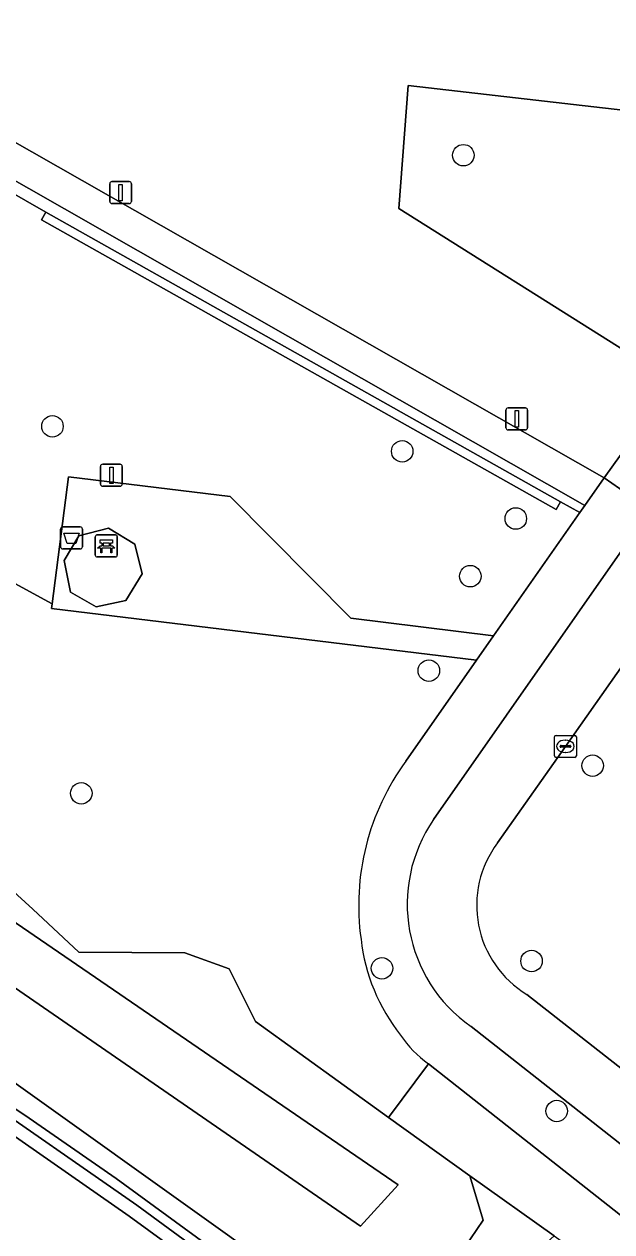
# Model space of a CAD drawing. Extents: x 162989 to 165008, y 383432 to 384338.
# Drawn here: x 164265.8 to 164292.6, y 383624.9 to 383679.8 of the extents above; entities that cross this region are included whole.
import ezdxf

# ---------------------------------------------------------------- set-up
doc = ezdxf.new("R2010")
doc.units = 0
for name, color, linetype in [('IMGEO_Afvalbak', 7, 'Continuous'), ('IMGEO_Bank', 7, 'Continuous'), ('IMGEO_Boom', 7, 'Continuous'), ('IMGEO_Fietspad_open', 7, 'Continuous'), ('IMGEO_Geluidsscherm', 7, 'Continuous'), ('IMGEO_Groenvoorziening', 7, 'Continuous'), ('IMGEO_Kolk', 7, 'Continuous'), ('IMGEO_Lichtmast', 7, 'Continuous'), ('IMGEO_Oever', 7, 'Continuous'), ('IMGEO_Spoorbaan_halfverhard', 7, 'Continuous'), ('IMGEO_Terreindeel_gesloten', 7, 'Continuous'), ('IMGEO_Voetpad_halfverhard', 7, 'Continuous'), ('IMGEO_Voetpad_open', 7, 'Continuous'), ('IMGEO_Waterloop', 7, 'Continuous')]:
    doc.layers.add(name, color=color, linetype=linetype)

msp = doc.modelspace()

# ---------------------------------------------------------------- linework, layer by layer
at = {"layer": 'IMGEO_Afvalbak'}
for p, q in [((164267.49, 383656.031), (164267.49, 383656.831)), ((164267.49, 383656.831), (164267.49, 383656.031)), ((164267.59, 383656.931), (164268.38, 383656.931)), ((164268.38, 383656.931), (164267.59, 383656.931)), ((164268.48, 383656.831), (164268.48, 383656.031)), ((164268.48, 383656.031), (164268.48, 383656.831)), ((164268.38, 383655.931), (164267.59, 383655.931)), ((164267.59, 383655.931), (164268.38, 383655.931))]:
    msp.add_line(p, q, dxfattribs=at)
msp.add_lwpolyline([(164267.633, 383656.645), (164268.337, 383656.645), (164268.188, 383656.175), (164267.782, 383656.175), (164267.633, 383656.645)], dxfattribs=at)
for centre, start, end in [((164267.59, 383656.831), 90, 180), ((164267.59, 383656.831), 90, 180), ((164268.38, 383656.831), 0, 90), ((164268.38, 383656.831), 360, 90), ((164267.59, 383656.031), 180, 270), ((164267.59, 383656.031), 180, 270), ((164268.38, 383656.031), 270, 0), ((164268.38, 383656.031), 270, 0)]:
    msp.add_arc(centre, 0.1, start, end, dxfattribs=at)
at = {"layer": 'IMGEO_Bank'}
for p, q in [((164269.067, 383655.644), (164269.067, 383656.485)), ((164269.067, 383656.485), (164269.067, 383655.644)), ((164269.142, 383656.569), (164269.983, 383656.569)), ((164269.983, 383656.569), (164269.142, 383656.569)), ((164270.067, 383656.494), (164270.067, 383655.653)), ((164270.067, 383655.653), (164270.067, 383656.494)), ((164269.764, 383655.967), (164269.371, 383655.967)), ((164269.376, 383656.075), (164269.376, 383656.181)), ((164269.42, 383656.181), (164269.42, 383656.075)), ((164269.708, 383656.187), (164269.426, 383656.187)), ((164269.426, 383656.069), (164269.708, 383656.069)), ((164269.714, 383656.075), (164269.714, 383656.181)), ((164269.758, 383656.181), (164269.758, 383656.075)), ((164269.992, 383655.569), (164269.151, 383655.569)), ((164269.151, 383655.569), (164269.992, 383655.569))]:
    msp.add_line(p, q, dxfattribs=at)
for points in [[(164269.314, 383655.967), (164269.172, 383655.967), (164269.284, 383656.069), (164269.37, 383656.069)], [(164269.37, 383656.187), (164269.284, 383656.187), (164269.284, 383656.348), (164269.847, 383656.348), (164269.847, 383656.187), (164269.764, 383656.187)], [(164269.364, 383655.96), (164269.364, 383655.753), (164269.321, 383655.753), (164269.321, 383655.96)], [(164269.764, 383656.069), (164269.847, 383656.069), (164269.959, 383655.967), (164269.82, 383655.967)], [(164269.814, 383655.96), (164269.814, 383655.753), (164269.77, 383655.753), (164269.77, 383655.96)]]:
    msp.add_lwpolyline(points, dxfattribs=at)
for centre, radius, start, end in [((164269.145, 383656.491), 0.0779, 92.4484, 184.2845), ((164269.145, 383656.491), 0.0779, 92.4484, 184.2845), ((164269.989, 383656.491), 0.0779, 2.4484, 94.2845), ((164269.989, 383656.491), 0.0779, 2.4484, 94.2845), ((164269.314, 383655.96), 0.00671, 2.8957, 87.1043), ((164269.371, 383655.96), 0.00671, 92.8957, 177.1043), ((164269.369, 383656.18), 0.00671, 2.8957, 87.1043), ((164269.369, 383656.076), 0.00671, 272.8957, 357.1043), ((164269.426, 383656.18), 0.00671, 92.8957, 177.1043), ((164269.426, 383656.076), 0.00671, 182.8957, 267.1043), ((164269.708, 383656.18), 0.00671, 2.8957, 87.1043), ((164269.708, 383656.076), 0.00671, 272.8957, 357.1043), ((164269.765, 383656.18), 0.00671, 92.8957, 177.1043), ((164269.765, 383656.076), 0.00671, 182.8957, 267.1043), ((164269.763, 383655.96), 0.00671, 2.8957, 87.1043), ((164269.82, 383655.96), 0.00671, 92.8957, 177.1043), ((164269.145, 383655.647), 0.0779, 182.4484, 274.2845), ((164269.145, 383655.647), 0.0779, 182.4484, 274.2845), ((164269.989, 383655.647), 0.0779, 272.4484, 4.2845), ((164269.989, 383655.647), 0.0779, 272.4484, 4.2845)]:
    msp.add_arc(centre, radius, start, end, dxfattribs=at)
at = {"layer": 'IMGEO_Boom'}
for centre in [(164285.806, 383673.827), (164267.118, 383661.504), (164283.025, 383660.37), (164288.189, 383657.314), (164286.121, 383654.693), (164284.235, 383650.399), (164291.682, 383646.082), (164268.428, 383644.825), (164282.104, 383636.87), (164288.906, 383637.199), (164290.05, 383630.382)]:
    msp.add_circle(centre, 0.489, dxfattribs=at)
at = {"layer": 'IMGEO_Fietspad_open'}
for points in [[(164287.357, 383642.566), (164290.445, 383646.955), (164296.192, 383655.117), (164299.845, 383660.225), (164301.659, 383662.428), (164304.622, 383665.287), (164311.429, 383670.976), (164309.476, 383673.343), (164302.875, 383667.743)], [(164296.795, 383661.157), (164295.288, 383659.129), (164294.294, 383657.707), (164284.454, 383643.636)], [(164411.074, 383541.934), (164409.596, 383543.086), (164406.964, 383545.104), (164406.607, 383545.373), (164401.287, 383549.419), (164393.41, 383555.41), (164374.817, 383569.55), (164314.079, 383615.765), (164300.189, 383626.664), (164288.693, 383635.684)], [(164286.157, 383634.226), (164312.41, 383613.58), (164373.773, 383566.91), (164391.676, 383553.293), (164404.399, 383543.617), (164418.065, 383533.234), (164419.708, 383535.396), (164416.416, 383537.952), (164411.074, 383541.934)]]:
    msp.add_lwpolyline(points, dxfattribs=at)
for centre, radius, start, end in [((164290.025, 383639.785), 6.773, 145.3489, 235.1676), ((164291.135, 383639.729), 4.725, 143.0963, 238.876)]:
    msp.add_arc(centre, radius, start, end, dxfattribs=at)
at = {"layer": 'IMGEO_Geluidsscherm'}
msp.add_lwpolyline([(164154.396, 383702.666), (164167.284, 383695.052), (164167.609, 383692.964), (164184.74, 383682.593), (164211.651, 383666.062), (164236.707, 383649.527), (164240.821, 383646.752), (164253.346, 383638.434), (164265.864, 383630.189), (164270.011, 383627.315), (164274.062, 383624.369), (164278.053, 383621.461), (164287.536, 383614.748), (164295.836, 383608.836), (164303.87, 383603.063), (164316.111, 383594.57), (164331.946, 383582.303)], dxfattribs=at)
at = {"layer": 'IMGEO_Groenvoorziening'}
for points in [[(164154.396, 383702.666), (164167.284, 383695.052), (164167.609, 383692.964), (164184.74, 383682.593), (164211.651, 383666.062), (164236.707, 383649.527), (164240.821, 383646.752), (164253.346, 383638.434), (164265.864, 383630.189), (164270.011, 383627.315), (164274.062, 383624.369), (164278.053, 383621.461), (164287.536, 383614.748), (164295.836, 383608.836), (164303.87, 383603.063), (164316.111, 383594.57), (164331.946, 383582.303)], [(164232.956, 383692.906), (164292.205, 383659.168), (164295.42, 383663.638), (164293.228, 383664.892), (164282.863, 383671.399), (164283.302, 383677.001), (164296.62, 383675.467), (164297.787, 383675.56), (164298.973, 383675.906), (164299.533, 383676.17), (164300.555, 383676.865), (164308.577, 383682.936), (164310.223, 383684.315), (164311.591, 383685.743), (164312.803, 383687.306), (164315.507, 383691.345), (164316.006, 383692.124), (164317.017, 383693.233), (164317.911, 383694.553), (164319.232, 383695.25)], [(164283.189, 383646.287), (164286.4, 383650.875), (164267.076, 383653.218), (164267.105, 383653.443), (164222.043, 383677.997), (164220.848, 383679.134), (164219.823, 383680.343), (164218.93, 383681.652), (164218.179, 383683.048), (164217.578, 383684.515), (164217.133, 383686.036), (164214.929, 383693.637), (164202.716, 383693.065)], [(164308.577, 383682.936), (164300.555, 383676.865), (164299.533, 383676.17), (164298.973, 383675.906), (164297.787, 383675.56), (164296.62, 383675.467), (164283.302, 383677.001), (164282.863, 383671.399), (164293.228, 383664.892), (164295.101, 383667.245), (164296.496, 383668.759), (164298.267, 383670.462), (164316.971, 383686.366)], [(164222.043, 383677.997), (164267.105, 383653.443), (164267.849, 383659.213), (164275.203, 383658.31), (164280.684, 383652.785), (164287.18, 383651.989), (164291.095, 383657.581), (164290.225, 383658.074), (164290.029, 383657.725), (164266.627, 383670.896), (164266.823, 383671.245), (164249.733, 383681.035)], [(164219.478, 383673.595), (164222.223, 383670.377), (164225.945, 383668.705), (164228.942, 383668.074), (164230.803, 383667.349), (164233.012, 383663.721), (164234.305, 383661.702), (164236.166, 383660.945), (164239.415, 383660.819), (164241.434, 383659.841), (164244.053, 383657.096), (164249.889, 383653.469), (164255.441, 383648.2), (164262.885, 383642.585), (164266.229, 383639.557), (164268.311, 383637.601), (164273.138, 383637.57), (164275.157, 383636.844), (164276.355, 383634.447), (164282.393, 383630.087), (164284.221, 383632.534)], [(164332.791, 383583.689), (164288.374, 383616.371), (164287.176, 383619.715), (164287.113, 383622.175), (164289.939, 383624.707), (164286.102, 383627.443), (164286.702, 383625.424), (164284.683, 383622.459), (164283.169, 383621.671), (164281.087, 383621.166), (164277.901, 383622.743), (164256.734, 383637.853), (164223.485, 383660.125), (164206.923, 383671.986)], [(164296.04, 383649.855), (164297.714, 383651.931), (164298.911, 383653.493), (164302.296, 383657.849), (164302.503, 383658.096), (164299.845, 383660.225), (164296.192, 383655.117), (164290.445, 383646.955), (164287.357, 383642.566)], [(164288.693, 383635.684), (164300.189, 383626.664), (164301.117, 383627.908), (164300.413, 383628.453), (164298.658, 383629.895), (164297.219, 383631.26)], [(164371.578, 383565.346), (164310.839, 383611.565), (164284.221, 383632.534), (164282.393, 383630.087), (164286.102, 383627.443), (164289.939, 383624.707), (164309.823, 383610.532), (164342.996, 383586.146)]]:
    msp.add_lwpolyline(points, dxfattribs=at)
for points in [[(164290.225, 383658.074), (164291.095, 383657.581), (164291.325, 383657.911), (164232.207, 383691.604), (164231.924, 383691.306), (164232.314, 383690.932), (164249.733, 383681.035), (164266.823, 383671.245)], [(164266.823, 383671.245), (164266.627, 383670.896), (164290.029, 383657.725), (164290.225, 383658.074)]]:
    msp.add_lwpolyline(points, close=True, dxfattribs=at)
for centre, radius, start, end in [((164292.165, 383639.722), 11.121, 143.8163, 187.9115), ((164291.135, 383639.729), 4.725, 143.0963, 238.876), ((164289.613, 383639.14), 8.516, 186.3949, 218.5175), ((164286.89, 383636.411), 4.707, 213.1664, 235.453)]:
    msp.add_arc(centre, radius, start, end, dxfattribs=at)
at = {"layer": 'IMGEO_Kolk'}
for p, q in [((164289.943, 383646.533), (164289.943, 383647.385)), ((164290.018, 383647.459), (164290.87, 383647.459)), ((164290.431, 383647.239), (164290.456, 383647.239)), ((164290.944, 383647.385), (164290.944, 383646.533)), ((164290.202, 383646.953), (164290.202, 383646.965)), ((164290.64, 383646.916), (164290.242, 383646.916)), ((164290.245, 383647.002), (164290.643, 383647.002)), ((164290.454, 383646.679), (164290.429, 383646.679)), ((164290.686, 383646.965), (164290.686, 383646.953)), ((164290.87, 383646.459), (164290.018, 383646.459))]:
    msp.add_line(p, q, dxfattribs=at)
for points in [[(164289.943, 383646.533), (164289.943, 383647.385)], [(164290.018, 383647.459), (164290.87, 383647.459)], [(164290.944, 383647.385), (164290.944, 383646.533)], [(164290.87, 383646.459), (164290.018, 383646.459)]]:
    msp.add_lwpolyline(points, dxfattribs=at)
for centre, radius, start, end in [((164290.02, 383647.383), 0.0765, 91.552, 178.448), ((164290.02, 383647.383), 0.0765, 91.552, 178.448), ((164290.868, 383647.383), 0.0765, 1.552, 88.448), ((164290.868, 383647.383), 0.0765, 1.552, 88.448), ((164290.02, 383646.535), 0.0765, 181.552, 268.448), ((164290.02, 383646.535), 0.0765, 181.552, 268.448), ((164290.242, 383646.962), 0.0403, 85.8775, 175.7526), ((164290.239, 383646.952), 0.0366, 178.938, 274.7102), ((164290.643, 383646.959), 0.043, 264.8664, 352.4533), ((164290.647, 383646.964), 0.0386, 1.7309, 96.639), ((164290.868, 383646.535), 0.0765, 271.552, 358.448), ((164290.868, 383646.535), 0.0765, 271.552, 358.448)]:
    msp.add_arc(centre, radius, start, end, dxfattribs=at)
for centre, major_axis, ratio, start_param, end_param in [((164290.43, 383646.959), (-0.387, 0.002), 0.722429, 4.712389, 7.853982), ((164290.455, 383646.959), (-0.39, 0.002), 0.717154, 1.570796, 4.712389)]:
    msp.add_ellipse(centre, major_axis=major_axis, ratio=ratio, start_param=start_param, end_param=end_param, dxfattribs=at)
at = {"layer": 'IMGEO_Lichtmast'}
for p, q in [((164269.723, 383671.727), (164269.723, 383672.527)), ((164269.723, 383672.527), (164269.723, 383671.727)), ((164269.823, 383672.627), (164270.613, 383672.627)), ((164270.613, 383672.627), (164269.823, 383672.627)), ((164270.713, 383672.527), (164270.713, 383671.727)), ((164270.713, 383671.727), (164270.713, 383672.527)), ((164270.613, 383671.627), (164269.823, 383671.627)), ((164269.823, 383671.627), (164270.613, 383671.627)), ((164287.736, 383661.443), (164287.736, 383662.243)), ((164287.736, 383662.243), (164287.736, 383661.443)), ((164287.836, 383662.343), (164288.626, 383662.343)), ((164288.626, 383662.343), (164287.836, 383662.343)), ((164288.726, 383662.243), (164288.726, 383661.443)), ((164288.726, 383661.443), (164288.726, 383662.243)), ((164288.626, 383661.343), (164287.836, 383661.343)), ((164287.836, 383661.343), (164288.626, 383661.343)), ((164269.403, 383659.78), (164270.193, 383659.78)), ((164270.193, 383659.78), (164269.403, 383659.78)), ((164269.303, 383658.88), (164269.303, 383659.68)), ((164269.303, 383659.68), (164269.303, 383658.88)), ((164270.293, 383659.68), (164270.293, 383658.88)), ((164270.293, 383658.88), (164270.293, 383659.68)), ((164270.193, 383658.78), (164269.403, 383658.78)), ((164269.403, 383658.78), (164270.193, 383658.78))]:
    msp.add_line(p, q, dxfattribs=at)
for points in [[(164270.143, 383672.502), (164270.293, 383672.502), (164270.293, 383671.752), (164270.143, 383671.752), (164270.143, 383672.502)], [(164288.156, 383662.218), (164288.306, 383662.218), (164288.306, 383661.468), (164288.156, 383661.468), (164288.156, 383662.218)], [(164269.723, 383659.655), (164269.873, 383659.655), (164269.873, 383658.905), (164269.723, 383658.905), (164269.723, 383659.655)]]:
    msp.add_lwpolyline(points, dxfattribs=at)
for centre, start, end in [((164269.823, 383672.527), 90, 180), ((164269.823, 383672.527), 90, 180), ((164270.613, 383672.527), 0, 90), ((164270.613, 383672.527), 360, 90), ((164269.823, 383671.727), 180, 270), ((164269.823, 383671.727), 180, 270), ((164270.613, 383671.727), 270, 0), ((164270.613, 383671.727), 270, 0), ((164287.836, 383662.243), 90, 180), ((164287.836, 383662.243), 90, 180), ((164288.626, 383662.243), 0, 90), ((164288.626, 383662.243), 360, 90), ((164287.836, 383661.443), 180, 270), ((164287.836, 383661.443), 180, 270), ((164288.626, 383661.443), 270, 0), ((164288.626, 383661.443), 270, 0), ((164269.403, 383659.68), 90, 180), ((164269.403, 383659.68), 90, 180), ((164270.193, 383659.68), 0, 90), ((164270.193, 383659.68), 360, 90), ((164269.403, 383658.88), 180, 270), ((164269.403, 383658.88), 180, 270), ((164270.193, 383658.88), 270, 0), ((164270.193, 383658.88), 270, 0)]:
    msp.add_arc(centre, 0.1, start, end, dxfattribs=at)
at = {"layer": 'IMGEO_Oever'}
msp.add_lwpolyline([(164205.558, 383677.241), (164206.749, 383679.114), (164282.834, 383627.029), (164281.132, 383625.156)], close=True, dxfattribs=at)
for points in [[(164284.683, 383622.459), (164286.702, 383625.424), (164286.102, 383627.443), (164282.393, 383630.087), (164276.355, 383634.447), (164275.157, 383636.844), (164273.138, 383637.57), (164268.311, 383637.601), (164266.229, 383639.557), (164262.885, 383642.585), (164255.441, 383648.2), (164249.889, 383653.469), (164244.053, 383657.096), (164241.434, 383659.841), (164239.415, 383660.819), (164236.166, 383660.945), (164234.305, 383661.702), (164233.012, 383663.721), (164230.803, 383667.349), (164228.942, 383668.074), (164225.945, 383668.705), (164222.223, 383670.377), (164219.478, 383673.595)], [(164206.923, 383671.986), (164223.485, 383660.125), (164256.734, 383637.853), (164277.901, 383622.743)]]:
    msp.add_lwpolyline(points, dxfattribs=at)
at = {"layer": 'IMGEO_Spoorbaan_halfverhard'}
for points in [[(164331.946, 383582.303), (164316.111, 383594.57), (164303.87, 383603.063), (164295.836, 383608.836), (164287.536, 383614.748), (164278.053, 383621.461), (164274.062, 383624.369), (164270.011, 383627.315), (164265.864, 383630.189), (164253.346, 383638.434), (164240.821, 383646.752), (164236.707, 383649.527), (164211.651, 383666.062), (164184.74, 383682.593), (164167.609, 383692.964), (164167.284, 383695.052), (164154.396, 383702.666)], [(164215.402, 383662.932), (164221.474, 383658.924), (164234.879, 383650.064), (164248.699, 383640.99), (164254.23, 383637.357), (164262.015, 383632.245), (164263.314, 383631.409), (164270.952, 383626.103), (164273.809, 383624.02), (164285.04, 383615.994), (164306.649, 383600.627), (164312.415, 383596.638), (164319.959, 383591.088), (164331.496, 383582.166)], [(164331.129, 383581.691), (164319.599, 383590.609), (164312.054, 383596.158), (164306.308, 383600.134), (164303.278, 383602.259), (164297.223, 383606.547), (164281.458, 383617.778), (164273.456, 383623.535), (164270.602, 383625.598), (164262.972, 383630.916), (164261.679, 383631.748), (164253.894, 383636.86), (164248.37, 383640.489), (164219.123, 383659.778)]]:
    msp.add_lwpolyline(points, dxfattribs=at)
at = {"layer": 'IMGEO_Terreindeel_gesloten'}
for points in [[(164331.496, 383582.166), (164319.959, 383591.088), (164312.415, 383596.638), (164306.649, 383600.627), (164285.04, 383615.994), (164273.809, 383624.02), (164270.952, 383626.103), (164263.314, 383631.409), (164262.015, 383632.245), (164254.23, 383637.357), (164248.699, 383640.99), (164234.879, 383650.064), (164221.474, 383658.924), (164215.402, 383662.932)], [(164219.123, 383659.778), (164248.37, 383640.489), (164253.894, 383636.86), (164261.679, 383631.748), (164262.972, 383630.916), (164270.602, 383625.598), (164273.456, 383623.535), (164281.458, 383617.778), (164297.223, 383606.547), (164303.278, 383602.259), (164306.308, 383600.134), (164312.054, 383596.158), (164319.599, 383590.609), (164331.129, 383581.691)]]:
    msp.add_lwpolyline(points, dxfattribs=at)
at = {"layer": 'IMGEO_Voetpad_halfverhard'}
msp.add_lwpolyline([(164232.956, 383692.906), (164230.53, 383694.287), (164230.258, 383693.626), (164229.82, 383692.965), (164232.207, 383691.604), (164291.325, 383657.911), (164292.205, 383659.168)], close=True, dxfattribs=at)
at = {"layer": 'IMGEO_Voetpad_open'}
for points in [[(164295.42, 383663.638), (164292.205, 383659.168), (164294.294, 383657.707), (164295.288, 383659.129), (164296.795, 383661.157)], [(164284.454, 383643.636), (164294.294, 383657.707), (164292.205, 383659.168), (164291.325, 383657.911), (164291.095, 383657.581), (164287.18, 383651.989), (164286.4, 383650.875), (164283.189, 383646.287)], [(164444.662, 383513.062), (164425.545, 383527.551), (164418.065, 383533.234), (164404.399, 383543.617), (164391.676, 383553.293), (164373.773, 383566.91), (164312.41, 383613.58), (164286.157, 383634.226)], [(164284.221, 383632.534), (164310.839, 383611.565), (164371.578, 383565.346), (164390.052, 383551.309), (164403.488, 383541.1), (164412.029, 383534.661), (164411.803, 383534.383), (164414.952, 383532.013), (164415.162, 383532.308), (164424.141, 383525.442), (164440.939, 383512.639)]]:
    msp.add_lwpolyline(points, dxfattribs=at)
for points in [[(164267.076, 383653.218), (164286.4, 383650.875), (164287.18, 383651.989), (164280.684, 383652.785), (164275.203, 383658.31), (164267.849, 383659.213), (164267.105, 383653.443)], [(164269.113, 383653.295), (164267.939, 383653.963), (164267.652, 383655.41), (164268.315, 383656.528), (164269.669, 383656.873), (164270.86, 383656.156), (164271.204, 383654.798), (164270.461, 383653.594)], [(164270.86, 383656.156), (164269.669, 383656.873), (164268.315, 383656.528), (164267.652, 383655.41), (164267.939, 383653.963), (164269.113, 383653.295), (164270.461, 383653.594), (164271.204, 383654.798)]]:
    msp.add_lwpolyline(points, close=True, dxfattribs=at)
for centre, radius, start, end in [((164292.165, 383639.722), 11.121, 143.8163, 187.9115), ((164290.025, 383639.785), 6.773, 145.3489, 235.1676), ((164289.613, 383639.14), 8.516, 186.3949, 218.5175), ((164286.89, 383636.411), 4.707, 213.1664, 235.453)]:
    msp.add_arc(centre, radius, start, end, dxfattribs=at)
at = {"layer": 'IMGEO_Waterloop'}
msp.add_lwpolyline([(164205.558, 383677.241), (164281.132, 383625.156), (164282.834, 383627.029), (164206.749, 383679.114)], close=True, dxfattribs=at)

doc.saveas('drawing.dxf')
